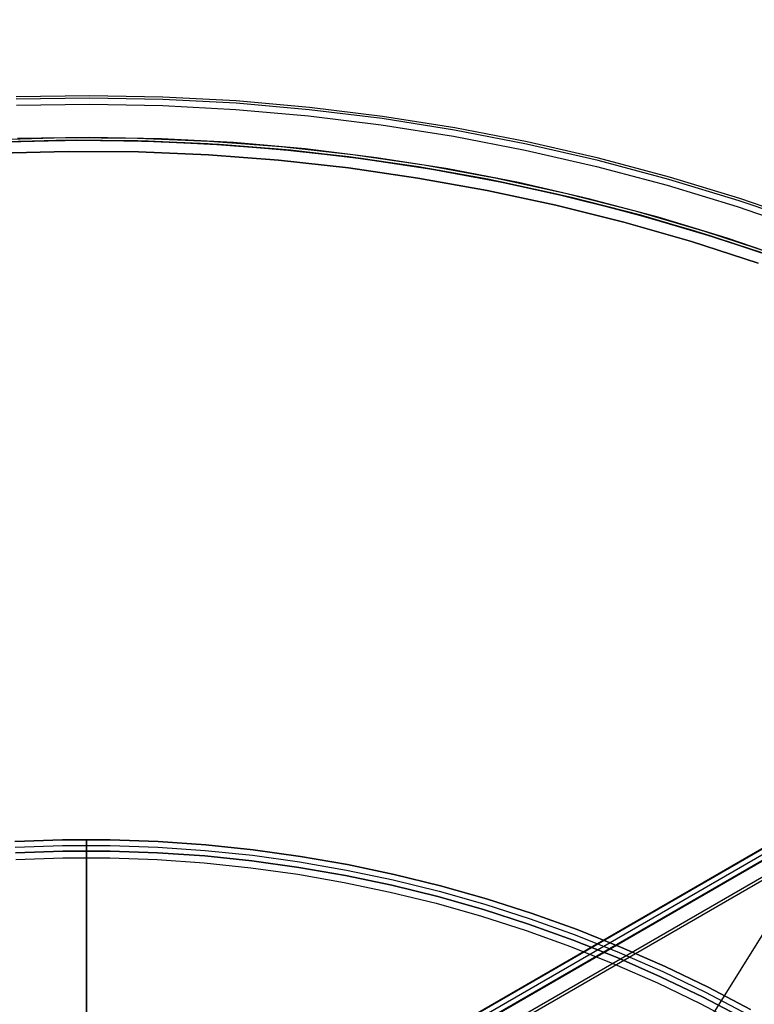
# Model space of a CAD drawing. Header units: millimetres. Extents: x 7986 to 9191, y -11326 to -10283.
# Tile 287 of 312: x 8584 to 8636, y -10578 to -10507. Entities that reach past the tile are written whole.
import ezdxf

# ---------------------------------------------------------------- set-up
doc = ezdxf.new("R2010")
doc.units = ezdxf.units.MM
doc.layers.add('BLANCO METALICO', color=7, linetype='Continuous', true_color=0xededed)
doc.layers.add('color', color=7, linetype='Continuous')
doc.layers.add('luz', color=7, linetype='Continuous')

msp = doc.modelspace()

# ---------------------------------------------------------------- linework, layer by layer
at = {"color": 7, "true_color": 0xffffff}
for p, q in [((9129.382, -10282.71, 25.615), (8583.786, -10597.71, 25.615)), ((8583.79, -10597.717, 26.444), (9129.386, -10282.717, 26.444)), ((9129.579, -10283.051, 23.91), (8583.983, -10598.051, 23.91)), ((9129.756, -10283.359, 26.815), (8584.16, -10598.359, 26.815)), ((9129.775, -10283.392, 22.205), (8584.179, -10598.392, 22.205)), ((8584.667, -10599.236, 21.43), (9130.263, -10284.236, 21.43)), ((9130.375, -10284.43, 21.456), (8584.779, -10599.43, 21.456))]:
    msp.add_line(p, q, dxfattribs=at)
at = {"layer": 'BLANCO METALICO'}
for p, q in [((8583.312, -10566.445, 143.581), (8586.745, -10566.326, 143.581)), ((8586.745, -10566.326, 141.965), (8583.312, -10566.445, 141.965)), ((8586.745, -10566.326, 140.465), (8583.312, -10566.445, 140.465)), ((8583.312, -10566.445, 142.773), (8586.745, -10566.326, 142.773)), ((8583.312, -10566.445, 141.215), (8586.745, -10566.326, 141.215)), ((8583.333, -10566.844, 143.581), (8586.752, -10566.726, 143.581)), ((8586.745, -10566.326, 143.581), (8590.18, -10566.326, 143.581)), ((8590.18, -10566.326, 141.965), (8586.745, -10566.326, 141.965)), ((8590.18, -10566.326, 140.465), (8586.745, -10566.326, 140.465)), ((8586.745, -10566.326, 142.773), (8590.18, -10566.326, 142.773)), ((8586.745, -10566.326, 141.215), (8590.18, -10566.326, 141.215)), ((8586.752, -10566.726, 143.581), (8590.173, -10566.726, 143.581)), ((8588.463, -10566.311, 141.965), (8588.463, -10566.311, 143.581)), ((8588.463, -10567.111, 143.581), (8588.463, -10566.311, 143.581)), ((8588.463, -10566.311, 141.965), (8588.463, -10566.311, 140.465)), ((8588.463, -10566.311, 140.465), (8588.463, -10566.312, 140.421)), ((8588.463, -10566.312, 140.421), (8588.463, -10566.314, 140.377)), ((8588.463, -10566.314, 140.377), (8588.463, -10566.318, 140.332)), ((8588.463, -10566.318, 140.332), (8588.463, -10566.323, 140.288)), ((8588.463, -10566.323, 140.288), (8588.463, -10566.33, 140.244)), ((8588.463, -10566.33, 140.244), (8588.463, -10566.338, 140.201)), ((8588.463, -10566.338, 140.201), (8588.463, -10566.348, 140.158)), ((8588.463, -10566.348, 140.158), (8588.463, -10566.359, 140.115)), ((8588.463, -10566.359, 140.115), (8588.463, -10566.372, 140.072)), ((8588.463, -10566.372, 140.072), (8588.463, -10566.386, 140.03)), ((8588.463, -10566.386, 140.03), (8588.463, -10566.402, 139.988)), ((8588.463, -10566.402, 139.988), (8588.463, -10566.419, 139.947)), ((8588.463, -10566.419, 139.947), (8588.463, -10566.437, 139.907)), ((8588.463, -10566.437, 139.907), (8588.463, -10566.457, 139.867)), ((8588.463, -10566.457, 139.867), (8588.463, -10566.478, 139.828)), ((8588.463, -10566.478, 139.828), (8588.463, -10566.5, 139.79)), ((8588.463, -10566.5, 139.79), (8588.463, -10566.524, 139.752)), ((8588.463, -10566.524, 139.752), (8588.463, -10566.549, 139.716)), ((8588.463, -10566.549, 139.716), (8588.463, -10566.575, 139.68)), ((8588.463, -10566.575, 139.68), (8588.463, -10566.603, 139.645)), ((8588.463, -10566.603, 139.645), (8588.463, -10566.631, 139.611)), ((8588.463, -10566.631, 139.611), (8588.463, -10566.661, 139.578)), ((8588.463, -10566.661, 139.578), (8588.463, -10566.692, 139.546)), ((8588.463, -10566.692, 139.546), (8588.463, -10566.724, 139.515)), ((8588.463, -10566.724, 139.515), (8588.463, -10566.757, 139.485)), ((8588.463, -10566.757, 139.485), (8588.463, -10566.791, 139.457)), ((8588.463, -10566.791, 139.457), (8588.463, -10566.826, 139.429)), ((8588.463, -10566.826, 139.429), (8588.463, -10566.862, 139.403)), ((8588.463, -10566.862, 139.403), (8588.463, -10566.898, 139.378)), ((8588.463, -10566.898, 139.378), (8588.463, -10566.936, 139.355)), ((8588.463, -10566.936, 139.355), (8588.463, -10566.974, 139.332)), ((8588.463, -10566.974, 139.332), (8588.463, -10567.013, 139.311)), ((8590.173, -10566.726, 143.581), (8593.592, -10566.844, 143.581)), ((8590.18, -10566.326, 143.581), (8593.613, -10566.445, 143.581)), ((8593.613, -10566.445, 141.965), (8590.18, -10566.326, 141.965)), ((8593.613, -10566.445, 140.465), (8590.18, -10566.326, 140.465)), ((8590.18, -10566.326, 142.773), (8593.613, -10566.445, 142.773)), ((8590.18, -10566.326, 141.215), (8593.613, -10566.445, 141.215)), ((8593.592, -10566.844, 143.581), (8597.005, -10567.08, 143.581)), ((8593.613, -10566.445, 143.581), (8597.04, -10566.682, 143.581)), ((8597.04, -10566.682, 141.965), (8593.613, -10566.445, 141.965)), ((8597.04, -10566.682, 140.465), (8593.613, -10566.445, 140.465)), ((8593.613, -10566.445, 142.773), (8597.04, -10566.682, 142.773)), ((8593.613, -10566.445, 141.215), (8597.04, -10566.682, 141.215)), ((8597.04, -10566.682, 143.581), (8600.456, -10567.037, 143.581)), ((8600.456, -10567.037, 141.965), (8597.04, -10566.682, 141.965)), ((8600.456, -10567.037, 140.465), (8597.04, -10566.682, 140.465)), ((8597.04, -10566.682, 142.773), (8600.456, -10567.037, 142.773)), ((8597.04, -10566.682, 141.215), (8600.456, -10567.037, 141.215)), ((8586.759, -10567.126, 143.581), (8583.354, -10567.244, 143.581)), ((8583.354, -10567.244, 141.965), (8586.759, -10567.126, 141.965)), ((8586.759, -10567.126, 142.773), (8583.354, -10567.244, 142.773)), ((8583.354, -10567.244, 140.465), (8586.759, -10567.126, 140.465)), ((8583.38, -10567.743, 139.165), (8586.768, -10567.626, 139.165)), ((8583.38, -10567.743, 139.965), (8586.768, -10567.626, 139.965)), ((8590.166, -10567.126, 143.581), (8586.759, -10567.126, 143.581)), ((8586.759, -10567.126, 141.965), (8590.166, -10567.126, 141.965)), ((8590.166, -10567.126, 142.773), (8586.759, -10567.126, 142.773)), ((8586.759, -10567.126, 140.465), (8590.166, -10567.126, 140.465)), ((8586.768, -10567.626, 139.165), (8590.158, -10567.626, 139.165)), ((8586.768, -10567.626, 139.965), (8590.158, -10567.626, 139.965)), ((8588.463, -10567.013, 139.311), (8588.463, -10567.053, 139.291)), ((8588.463, -10567.053, 139.291), (8588.463, -10567.093, 139.273)), ((8588.463, -10567.093, 139.273), (8588.463, -10567.134, 139.256)), ((8588.463, -10567.111, 141.965), (8588.463, -10567.111, 143.581)), ((8588.463, -10567.112, 140.448), (8588.463, -10567.111, 140.465)), ((8588.463, -10567.111, 140.465), (8588.463, -10567.111, 141.965)), ((8588.463, -10567.114, 140.414), (8588.463, -10567.112, 140.431)), ((8588.463, -10567.112, 140.431), (8588.463, -10567.112, 140.448)), ((8588.463, -10567.116, 140.397), (8588.463, -10567.114, 140.414)), ((8588.463, -10567.118, 140.38), (8588.463, -10567.116, 140.397)), ((8588.463, -10567.122, 140.364), (8588.463, -10567.118, 140.38)), ((8588.463, -10567.125, 140.347), (8588.463, -10567.122, 140.364)), ((8588.463, -10567.13, 140.33), (8588.463, -10567.125, 140.347)), ((8588.463, -10567.135, 140.314), (8588.463, -10567.13, 140.33)), ((8588.463, -10567.134, 139.256), (8588.463, -10567.176, 139.24)), ((8588.463, -10567.14, 140.298), (8588.463, -10567.135, 140.314)), ((8588.463, -10567.146, 140.282), (8588.463, -10567.14, 140.298)), ((8588.463, -10567.153, 140.266), (8588.463, -10567.146, 140.282)), ((8588.463, -10567.16, 140.251), (8588.463, -10567.153, 140.266)), ((8588.463, -10567.167, 140.235), (8588.463, -10567.16, 140.251)), ((8588.463, -10567.175, 140.22), (8588.463, -10567.167, 140.235)), ((8588.463, -10567.184, 140.206), (8588.463, -10567.175, 140.22)), ((8588.463, -10567.176, 139.24), (8588.463, -10567.218, 139.226)), ((8588.463, -10567.193, 140.191), (8588.463, -10567.184, 140.206)), ((8588.463, -10567.203, 140.177), (8588.463, -10567.193, 140.191)), ((8588.463, -10567.213, 140.163), (8588.463, -10567.203, 140.177)), ((8588.463, -10567.223, 140.15), (8588.463, -10567.213, 140.163)), ((8588.463, -10567.218, 139.226), (8588.463, -10567.26, 139.214)), ((8588.463, -10567.234, 140.137), (8588.463, -10567.223, 140.15)), ((8588.463, -10567.246, 140.124), (8588.463, -10567.234, 140.137)), ((8588.463, -10567.258, 140.112), (8588.463, -10567.246, 140.124)), ((8588.463, -10567.27, 140.1), (8588.463, -10567.258, 140.112)), ((8588.463, -10567.26, 139.214), (8588.463, -10567.303, 139.202)), ((8588.463, -10567.283, 140.088), (8588.463, -10567.27, 140.1)), ((8588.463, -10567.296, 140.077), (8588.463, -10567.283, 140.088)), ((8588.463, -10567.309, 140.067), (8588.463, -10567.296, 140.077)), ((8588.463, -10567.303, 139.202), (8588.463, -10567.347, 139.192)), ((8588.463, -10567.323, 140.057), (8588.463, -10567.309, 140.067)), ((8588.463, -10567.337, 140.047), (8588.463, -10567.323, 140.057)), ((8588.463, -10567.351, 140.038), (8588.463, -10567.337, 140.047)), ((8588.463, -10567.347, 139.192), (8588.463, -10567.39, 139.184)), ((8588.463, -10567.366, 140.029), (8588.463, -10567.351, 140.038)), ((8588.463, -10567.381, 140.021), (8588.463, -10567.366, 140.029)), ((8588.463, -10567.396, 140.014), (8588.463, -10567.381, 140.021)), ((8588.463, -10567.39, 139.184), (8588.463, -10567.434, 139.177)), ((8588.463, -10567.412, 140.007), (8588.463, -10567.396, 140.014)), ((8588.463, -10567.428, 140), (8588.463, -10567.412, 140.007)), ((8588.463, -10567.444, 139.994), (8588.463, -10567.428, 140)), ((8588.463, -10567.434, 139.177), (8588.463, -10567.478, 139.172)), ((8588.463, -10567.46, 139.989), (8588.463, -10567.444, 139.994)), ((8588.463, -10567.476, 139.984), (8588.463, -10567.46, 139.989)), ((8588.463, -10567.493, 139.98), (8588.463, -10567.476, 139.984)), ((8588.463, -10567.478, 139.172), (8588.463, -10567.523, 139.168)), ((8588.463, -10567.509, 139.976), (8588.463, -10567.493, 139.98)), ((8588.463, -10567.526, 139.973), (8588.463, -10567.509, 139.976)), ((8588.463, -10567.523, 139.168), (8588.463, -10567.567, 139.166)), ((8588.463, -10567.543, 139.97), (8588.463, -10567.526, 139.973)), ((8588.463, -10567.56, 139.968), (8588.463, -10567.543, 139.97)), ((8588.463, -10567.577, 139.966), (8588.463, -10567.56, 139.968)), ((8588.463, -10567.567, 139.166), (8588.463, -10567.611, 139.165)), ((8588.463, -10567.594, 139.966), (8588.463, -10567.577, 139.966)), ((8588.463, -10567.611, 139.965), (8588.463, -10567.594, 139.966)), ((8588.463, -10567.611, 139.165), (8588.463, -10640.311, 139.165)), ((8588.463, -10640.811, 139.965), (8588.463, -10567.611, 139.965)), ((8590.158, -10567.626, 139.165), (8593.546, -10567.743, 139.165)), ((8590.158, -10567.626, 139.965), (8593.546, -10567.743, 139.965)), ((8593.572, -10567.244, 143.581), (8590.166, -10567.126, 143.581)), ((8590.166, -10567.126, 141.965), (8593.572, -10567.244, 141.965)), ((8593.572, -10567.244, 142.773), (8590.166, -10567.126, 142.773)), ((8590.166, -10567.126, 140.465), (8593.572, -10567.244, 140.465)), ((8596.971, -10567.479, 143.581), (8593.572, -10567.244, 143.581)), ((8593.572, -10567.244, 141.965), (8596.971, -10567.479, 141.965)), ((8596.971, -10567.479, 142.773), (8593.572, -10567.244, 142.773)), ((8593.572, -10567.244, 140.465), (8596.971, -10567.479, 140.465)), ((8600.36, -10567.831, 143.581), (8596.971, -10567.479, 143.581)), ((8596.971, -10567.479, 141.965), (8600.36, -10567.831, 141.965)), ((8600.36, -10567.831, 142.773), (8596.971, -10567.479, 142.773)), ((8596.971, -10567.479, 140.465), (8600.36, -10567.831, 140.465)), ((8597.005, -10567.08, 143.581), (8600.408, -10567.434, 143.581)), ((8600.408, -10567.434, 143.581), (8603.796, -10567.905, 143.581)), ((8600.456, -10567.037, 143.581), (8603.858, -10567.51, 143.581)), ((8603.858, -10567.51, 141.965), (8600.456, -10567.037, 141.965)), ((8603.858, -10567.51, 140.465), (8600.456, -10567.037, 140.465)), ((8600.456, -10567.037, 142.773), (8603.858, -10567.51, 142.773)), ((8600.456, -10567.037, 141.215), (8603.858, -10567.51, 141.215)), ((8603.858, -10567.51, 143.581), (8607.242, -10568.099, 143.581)), ((8607.242, -10568.099, 141.965), (8603.858, -10567.51, 141.965)), ((8607.242, -10568.099, 140.465), (8603.858, -10567.51, 140.465)), ((8603.858, -10567.51, 142.773), (8607.242, -10568.099, 142.773)), ((8603.858, -10567.51, 141.215), (8607.242, -10568.099, 141.215)), ((8593.546, -10567.743, 139.165), (8596.928, -10567.977, 139.165)), ((8593.546, -10567.743, 139.965), (8596.928, -10567.977, 139.965)), ((8596.928, -10567.977, 139.165), (8600.299, -10568.327, 139.165)), ((8596.928, -10567.977, 139.965), (8600.299, -10568.327, 139.965)), ((8600.299, -10568.327, 139.165), (8603.657, -10568.794, 139.165)), ((8600.299, -10568.327, 139.965), (8603.657, -10568.794, 139.965)), ((8603.735, -10568.3, 143.581), (8600.36, -10567.831, 143.581)), ((8600.36, -10567.831, 141.965), (8603.735, -10568.3, 141.965)), ((8603.735, -10568.3, 142.773), (8600.36, -10567.831, 142.773)), ((8600.36, -10567.831, 140.465), (8603.735, -10568.3, 140.465)), ((8607.091, -10568.885, 143.581), (8603.735, -10568.3, 143.581)), ((8603.735, -10568.3, 141.965), (8607.091, -10568.885, 141.965)), ((8607.091, -10568.885, 142.773), (8603.735, -10568.3, 142.773)), ((8603.735, -10568.3, 140.465), (8607.091, -10568.885, 140.465)), ((8603.796, -10567.905, 143.581), (8607.167, -10568.492, 143.581)), ((8607.242, -10568.099, 143.581), (8610.604, -10568.806, 143.581)), ((8610.604, -10568.806, 141.965), (8607.242, -10568.099, 141.965)), ((8610.604, -10568.806, 140.465), (8607.242, -10568.099, 140.465)), ((8607.242, -10568.099, 142.773), (8610.604, -10568.806, 142.773)), ((8607.242, -10568.099, 141.215), (8610.604, -10568.806, 141.215)), ((8603.657, -10568.794, 139.165), (8606.997, -10569.376, 139.165)), ((8603.657, -10568.794, 139.965), (8606.997, -10569.376, 139.965)), ((8610.426, -10569.586, 143.581), (8607.091, -10568.885, 143.581)), ((8607.091, -10568.885, 141.965), (8610.426, -10569.586, 141.965)), ((8610.426, -10569.586, 142.773), (8607.091, -10568.885, 142.773)), ((8607.091, -10568.885, 140.465), (8610.426, -10569.586, 140.465)), ((8607.167, -10568.492, 143.581), (8610.515, -10569.196, 143.581)), ((8610.604, -10568.806, 143.581), (8613.939, -10569.628, 143.581)), ((8613.939, -10569.628, 141.965), (8610.604, -10568.806, 141.965)), ((8613.939, -10569.628, 140.465), (8610.604, -10568.806, 140.465)), ((8610.604, -10568.806, 142.773), (8613.939, -10569.628, 142.773)), ((8610.604, -10568.806, 141.215), (8613.939, -10569.628, 141.215)), ((8606.997, -10569.376, 139.165), (8610.314, -10570.073, 139.165)), ((8606.997, -10569.376, 139.965), (8610.314, -10570.073, 139.965)), ((8613.734, -10570.401, 143.581), (8610.426, -10569.586, 143.581)), ((8610.426, -10569.586, 141.965), (8613.734, -10570.401, 141.965)), ((8613.734, -10570.401, 142.773), (8610.426, -10569.586, 142.773)), ((8610.426, -10569.586, 140.465), (8613.734, -10570.401, 140.465)), ((8610.515, -10569.196, 143.581), (8613.836, -10570.015, 143.581)), ((8613.939, -10569.628, 143.581), (8617.243, -10570.565, 143.581)), ((8617.243, -10570.565, 141.965), (8613.939, -10569.628, 141.965)), ((8617.243, -10570.565, 140.465), (8613.939, -10569.628, 140.465)), ((8613.939, -10569.628, 142.773), (8617.243, -10570.565, 142.773)), ((8613.939, -10569.628, 141.215), (8617.243, -10570.565, 141.215)), ((8610.314, -10570.073, 139.165), (8613.606, -10570.885, 139.165)), ((8610.314, -10570.073, 139.965), (8613.606, -10570.885, 139.965)), ((8617.012, -10571.33, 143.581), (8613.734, -10570.401, 143.581)), ((8613.734, -10570.401, 141.965), (8617.012, -10571.33, 141.965)), ((8617.012, -10571.33, 142.773), (8613.734, -10570.401, 142.773)), ((8613.734, -10570.401, 140.465), (8617.012, -10571.33, 140.465)), ((8613.836, -10570.015, 143.581), (8617.128, -10570.947, 143.581)), ((8613.606, -10570.885, 139.165), (8616.867, -10571.809, 139.165)), ((8613.606, -10570.885, 139.965), (8616.867, -10571.809, 139.965)), ((8617.128, -10570.947, 143.581), (8620.385, -10571.993, 143.581)), ((8617.243, -10570.565, 143.581), (8620.514, -10571.615, 143.581)), ((8620.514, -10571.615, 141.965), (8617.243, -10570.565, 141.965)), ((8620.514, -10571.615, 140.465), (8617.243, -10570.565, 140.465)), ((8617.243, -10570.565, 142.773), (8620.514, -10571.615, 142.773)), ((8617.243, -10570.565, 141.215), (8620.514, -10571.615, 141.215)), ((8616.867, -10571.809, 139.165), (8620.095, -10572.845, 139.165)), ((8616.867, -10571.809, 139.965), (8620.095, -10572.845, 139.965)), ((8620.256, -10572.372, 143.581), (8617.012, -10571.33, 143.581)), ((8617.012, -10571.33, 141.965), (8620.256, -10572.372, 141.965)), ((8620.256, -10572.372, 142.773), (8617.012, -10571.33, 142.773)), ((8617.012, -10571.33, 140.465), (8620.256, -10572.372, 140.465)), ((8620.514, -10571.615, 143.581), (8623.746, -10572.777, 143.581)), ((8623.746, -10572.777, 141.965), (8620.514, -10571.615, 141.965)), ((8623.746, -10572.777, 140.465), (8620.514, -10571.615, 140.465)), ((8620.514, -10571.615, 142.773), (8623.746, -10572.777, 142.773)), ((8620.514, -10571.615, 141.215), (8623.746, -10572.777, 141.215)), ((8623.462, -10573.525, 143.581), (8620.256, -10572.372, 143.581)), ((8620.256, -10572.372, 141.965), (8623.462, -10573.525, 141.965)), ((8623.462, -10573.525, 142.773), (8620.256, -10572.372, 142.773)), ((8620.256, -10572.372, 140.465), (8623.462, -10573.525, 140.465)), ((8620.385, -10571.993, 143.581), (8623.604, -10573.151, 143.581)), ((8620.095, -10572.845, 139.165), (8623.285, -10573.993, 139.165)), ((8620.095, -10572.845, 139.965), (8623.285, -10573.993, 139.965)), ((8623.604, -10573.151, 143.581), (8626.781, -10574.419, 143.581)), ((8623.746, -10572.777, 143.581), (8626.936, -10574.05, 143.581)), ((8626.936, -10574.05, 141.965), (8623.746, -10572.777, 141.965)), ((8626.936, -10574.05, 140.465), (8623.746, -10572.777, 140.465)), ((8623.746, -10572.777, 142.773), (8626.936, -10574.05, 142.773)), ((8623.746, -10572.777, 141.215), (8626.936, -10574.05, 141.215)), ((8623.285, -10573.993, 139.165), (8626.433, -10575.249, 139.165)), ((8623.285, -10573.993, 139.965), (8626.433, -10575.249, 139.965)), ((8626.627, -10574.788, 143.581), (8623.462, -10573.525, 143.581)), ((8623.462, -10573.525, 141.965), (8626.627, -10574.788, 141.965)), ((8626.627, -10574.788, 142.773), (8623.462, -10573.525, 142.773)), ((8623.462, -10573.525, 140.465), (8626.627, -10574.788, 140.465)), ((8626.936, -10574.05, 143.581), (8630.08, -10575.433, 143.581)), ((8630.08, -10575.433, 141.965), (8626.936, -10574.05, 141.965)), ((8630.08, -10575.433, 140.465), (8626.936, -10574.05, 140.465)), ((8626.936, -10574.05, 142.773), (8630.08, -10575.433, 142.773)), ((8626.936, -10574.05, 141.215), (8630.08, -10575.433, 141.215)), ((8626.781, -10574.419, 143.581), (8629.913, -10575.796, 143.581)), ((8626.433, -10575.249, 139.165), (8629.537, -10576.614, 139.165)), ((8626.433, -10575.249, 139.965), (8629.537, -10576.614, 139.965)), ((8629.746, -10576.16, 143.581), (8626.627, -10574.788, 143.581)), ((8626.627, -10574.788, 141.965), (8629.746, -10576.16, 141.965)), ((8629.746, -10576.16, 142.773), (8626.627, -10574.788, 142.773)), ((8626.627, -10574.788, 140.465), (8629.746, -10576.16, 140.465)), ((8630.08, -10575.433, 143.581), (8633.175, -10576.923, 143.581)), ((8633.175, -10576.923, 141.965), (8630.08, -10575.433, 141.965)), ((8633.175, -10576.923, 140.465), (8630.08, -10575.433, 140.465)), ((8630.08, -10575.433, 142.773), (8633.175, -10576.923, 142.773)), ((8630.08, -10575.433, 141.215), (8633.175, -10576.923, 141.215)), ((8632.816, -10577.638, 143.581), (8629.746, -10576.16, 143.581)), ((8629.746, -10576.16, 141.965), (8632.816, -10577.638, 141.965)), ((8632.816, -10577.638, 142.773), (8629.746, -10576.16, 142.773)), ((8629.746, -10576.16, 140.465), (8632.816, -10577.638, 140.465)), ((8629.913, -10575.796, 143.581), (8632.995, -10577.281, 143.581)), ((8629.537, -10576.614, 139.165), (8632.591, -10578.085, 139.165)), ((8629.537, -10576.614, 139.965), (8632.591, -10578.085, 139.965)), ((8632.995, -10577.281, 143.581), (8636.025, -10578.871, 143.581)), ((8633.175, -10576.923, 143.581), (8636.216, -10578.52, 143.581)), ((8636.216, -10578.52, 141.965), (8633.175, -10576.923, 141.965)), ((8636.216, -10578.52, 140.465), (8633.175, -10576.923, 140.465)), ((8633.175, -10576.923, 142.773), (8636.216, -10578.52, 142.773)), ((8633.175, -10576.923, 141.215), (8636.216, -10578.52, 141.215)), ((8632.591, -10578.085, 139.165), (8635.593, -10579.66, 139.165)), ((8632.591, -10578.085, 139.965), (8635.593, -10579.66, 139.965)), ((8635.833, -10579.221, 143.581), (8632.816, -10577.638, 143.581)), ((8632.816, -10577.638, 141.965), (8635.833, -10579.221, 141.965)), ((8635.833, -10579.221, 142.773), (8632.816, -10577.638, 142.773)), ((8632.816, -10577.638, 140.465), (8635.833, -10579.221, 140.465))]:
    msp.add_line(p, q, dxfattribs=at)
at = {"layer": 'color', "color": 254, "true_color": 0xcad1ee}
for p, q in [((8588.69, -10512.811, -37.401), (8583.409, -10512.895, -37.401)), ((8588.69, -10512.811, -61.741), (8583.409, -10512.895, -61.741)), ((8588.69, -10512.811, -61.741), (8583.409, -10512.895, -61.741)), ((8588.69, -10512.811, -37.401), (8583.409, -10512.895, -37.401)), ((8588.69, -10512.811, -49.571), (8583.409, -10512.895, -49.571)), ((8588.689, -10512.977, -36.85), (8583.414, -10513.06, -36.85)), ((8593.964, -10513.076, -36.85), (8588.689, -10512.977, -36.85)), ((8593.97, -10512.91, -37.401), (8588.69, -10512.811, -37.401)), ((8593.97, -10512.91, -61.741), (8588.69, -10512.811, -61.741)), ((8593.97, -10512.91, -61.741), (8588.69, -10512.811, -61.741)), ((8593.97, -10512.91, -37.401), (8588.69, -10512.811, -37.401)), ((8593.97, -10512.91, -49.571), (8588.69, -10512.811, -49.571)), ((8599.233, -10513.357, -36.85), (8593.964, -10513.076, -36.85)), ((8599.245, -10513.192, -37.401), (8593.97, -10512.91, -37.401)), ((8599.245, -10513.192, -61.741), (8593.97, -10512.91, -61.741)), ((8599.245, -10513.192, -61.741), (8593.97, -10512.91, -61.741)), ((8599.245, -10513.192, -37.401), (8593.97, -10512.91, -37.401)), ((8599.245, -10513.192, -49.571), (8593.97, -10512.91, -49.571)), ((8583.429, -10513.502, -36.481), (8588.689, -10513.419, -36.481)), ((8583.429, -10513.502, -36.481), (8588.689, -10513.419, -36.481)), ((8588.689, -10513.419, -36.481), (8593.949, -10513.518, -36.481)), ((8588.689, -10513.419, -36.481), (8593.949, -10513.518, -36.481)), ((8593.949, -10513.518, -36.481), (8599.202, -10513.798, -36.481)), ((8593.949, -10513.518, -36.481), (8599.202, -10513.798, -36.481)), ((8599.202, -10513.798, -36.481), (8604.442, -10514.259, -36.481)), ((8599.202, -10513.798, -36.481), (8604.442, -10514.259, -36.481)), ((8604.489, -10513.819, -36.85), (8599.233, -10513.357, -36.85)), ((8604.506, -10513.655, -37.401), (8599.245, -10513.192, -37.401)), ((8604.506, -10513.655, -61.741), (8599.245, -10513.192, -61.741)), ((8604.506, -10513.655, -61.741), (8599.245, -10513.192, -61.741)), ((8604.506, -10513.655, -37.401), (8599.245, -10513.192, -37.401)), ((8604.506, -10513.655, -49.571), (8599.245, -10513.192, -49.571)), ((8609.725, -10514.463, -36.85), (8604.489, -10513.819, -36.85)), ((8609.748, -10514.299, -37.401), (8604.506, -10513.655, -37.401)), ((8609.748, -10514.299, -61.741), (8604.506, -10513.655, -61.741)), ((8609.748, -10514.299, -61.741), (8604.506, -10513.655, -61.741)), ((8609.748, -10514.299, -37.401), (8604.506, -10513.655, -37.401)), ((8609.748, -10514.299, -49.571), (8604.506, -10513.655, -49.571)), ((8604.442, -10514.259, -36.481), (8609.664, -10514.901, -36.481)), ((8604.442, -10514.259, -36.481), (8609.664, -10514.901, -36.481)), ((8614.937, -10515.287, -36.85), (8609.725, -10514.463, -36.85)), ((8614.965, -10515.124, -37.401), (8609.748, -10514.299, -37.401)), ((8614.965, -10515.124, -61.741), (8609.748, -10514.299, -61.741)), ((8614.965, -10515.124, -61.741), (8609.748, -10514.299, -61.741)), ((8614.965, -10515.124, -37.401), (8609.748, -10514.299, -37.401)), ((8614.965, -10515.124, -49.571), (8609.748, -10514.299, -49.571)), ((8609.664, -10514.901, -36.481), (8614.86, -10515.723, -36.481)), ((8609.664, -10514.901, -36.481), (8614.86, -10515.723, -36.481)), ((8620.116, -10516.291, -36.85), (8614.937, -10515.287, -36.85)), ((8620.151, -10516.129, -37.401), (8614.965, -10515.124, -37.401)), ((8620.151, -10516.129, -61.741), (8614.965, -10515.124, -61.741)), ((8620.151, -10516.129, -61.741), (8614.965, -10515.124, -61.741)), ((8620.151, -10516.129, -37.401), (8614.965, -10515.124, -37.401)), ((8620.151, -10516.129, -49.571), (8614.965, -10515.124, -49.571)), ((8581.774, -10515.96, -56.541), (8586.953, -10515.819, -56.541)), ((8581.774, -10515.96, -59.141), (8586.953, -10515.819, -59.141)), ((8581.774, -10515.96, -56.541), (8586.953, -10515.819, -56.541)), ((8588.685, -10515.811, -61.741), (8583.508, -10515.893, -61.741)), ((8588.685, -10515.811, -61.741), (8583.508, -10515.893, -61.741)), ((8586.953, -10515.819, -56.541), (8592.134, -10515.856, -56.541)), ((8586.953, -10515.819, -59.141), (8592.134, -10515.856, -59.141)), ((8586.953, -10515.819, -56.541), (8592.134, -10515.856, -56.541)), ((8593.862, -10515.908, -61.741), (8588.685, -10515.811, -61.741)), ((8593.862, -10515.908, -61.741), (8588.685, -10515.811, -61.741)), ((8592.134, -10515.856, -56.541), (8597.311, -10516.072, -56.541)), ((8592.134, -10515.856, -59.141), (8597.311, -10516.072, -59.141)), ((8592.134, -10515.856, -56.541), (8597.311, -10516.072, -56.541)), ((8599.033, -10516.184, -61.741), (8593.862, -10515.908, -61.741)), ((8599.033, -10516.184, -61.741), (8593.862, -10515.908, -61.741)), ((8614.86, -10515.723, -36.481), (8620.025, -10516.723, -36.481)), ((8614.86, -10515.723, -36.481), (8620.025, -10516.723, -36.481)), ((8597.311, -10516.072, -56.541), (8602.477, -10516.467, -56.541)), ((8597.311, -10516.072, -59.141), (8602.477, -10516.467, -59.141)), ((8597.311, -10516.072, -56.541), (8602.477, -10516.467, -56.541)), ((8604.192, -10516.638, -61.741), (8599.033, -10516.184, -61.741)), ((8604.192, -10516.638, -61.741), (8599.033, -10516.184, -61.741)), ((8602.477, -10516.467, -56.541), (8607.626, -10517.04, -56.541)), ((8602.477, -10516.467, -59.141), (8607.626, -10517.04, -59.141)), ((8602.477, -10516.467, -56.541), (8607.626, -10517.04, -56.541)), ((8609.331, -10517.27, -61.741), (8604.192, -10516.638, -61.741)), ((8609.331, -10517.27, -61.741), (8604.192, -10516.638, -61.741)), ((8625.258, -10517.472, -36.85), (8620.116, -10516.291, -36.85)), ((8625.298, -10517.312, -37.401), (8620.151, -10516.129, -37.401)), ((8625.298, -10517.312, -61.741), (8620.151, -10516.129, -61.741)), ((8625.298, -10517.312, -61.741), (8620.151, -10516.129, -61.741)), ((8625.298, -10517.312, -37.401), (8620.151, -10516.129, -37.401)), ((8625.298, -10517.312, -49.571), (8620.151, -10516.129, -49.571)), ((8587.155, -10516.817, -37.21), (8582.106, -10516.947, -37.21)), ((8587.155, -10516.817, -56.541), (8582.106, -10516.947, -56.541)), ((8582.106, -10516.947, -46.875), (8587.155, -10516.817, -46.875)), ((8587.155, -10516.817, -56.541), (8582.106, -10516.947, -56.541)), ((8587.155, -10516.817, -37.21), (8582.106, -10516.947, -37.21)), ((8592.205, -10516.858, -37.21), (8587.155, -10516.817, -37.21)), ((8592.205, -10516.858, -56.541), (8587.155, -10516.817, -56.541)), ((8587.155, -10516.817, -46.875), (8592.205, -10516.858, -46.875)), ((8592.205, -10516.858, -56.541), (8587.155, -10516.817, -56.541)), ((8592.205, -10516.858, -37.21), (8587.155, -10516.817, -37.21)), ((8597.252, -10517.071, -37.21), (8592.205, -10516.858, -37.21)), ((8597.252, -10517.071, -56.541), (8592.205, -10516.858, -56.541)), ((8592.205, -10516.858, -46.875), (8597.252, -10517.071, -46.875)), ((8597.252, -10517.071, -56.541), (8592.205, -10516.858, -56.541)), ((8597.252, -10517.071, -37.21), (8592.205, -10516.858, -37.21)), ((8602.288, -10517.454, -37.21), (8597.252, -10517.071, -37.21)), ((8602.288, -10517.454, -56.541), (8597.252, -10517.071, -56.541)), ((8597.252, -10517.071, -46.875), (8602.288, -10517.454, -46.875)), ((8602.288, -10517.454, -56.541), (8597.252, -10517.071, -56.541)), ((8602.288, -10517.454, -37.21), (8597.252, -10517.071, -37.21)), ((8607.626, -10517.04, -56.541), (8612.753, -10517.791, -56.541)), ((8607.626, -10517.04, -59.141), (8612.753, -10517.791, -59.141)), ((8607.626, -10517.04, -56.541), (8612.753, -10517.791, -56.541)), ((8614.446, -10518.079, -61.741), (8609.331, -10517.27, -61.741)), ((8614.446, -10518.079, -61.741), (8609.331, -10517.27, -61.741)), ((8620.025, -10516.723, -36.481), (8625.152, -10517.902, -36.481)), ((8620.025, -10516.723, -36.481), (8625.152, -10517.902, -36.481)), ((8630.402, -10518.671, -37.401), (8625.298, -10517.312, -37.401)), ((8630.402, -10518.671, -61.741), (8625.298, -10517.312, -61.741)), ((8630.402, -10518.671, -61.741), (8625.298, -10517.312, -61.741)), ((8630.402, -10518.671, -37.401), (8625.298, -10517.312, -37.401)), ((8630.402, -10518.671, -49.571), (8625.298, -10517.312, -49.571)), ((8607.308, -10518.008, -37.21), (8602.288, -10517.454, -37.21)), ((8607.308, -10518.008, -56.541), (8602.288, -10517.454, -56.541)), ((8602.288, -10517.454, -46.875), (8607.308, -10518.008, -46.875)), ((8607.308, -10518.008, -56.541), (8602.288, -10517.454, -56.541)), ((8607.308, -10518.008, -37.21), (8602.288, -10517.454, -37.21)), ((8612.307, -10518.731, -37.21), (8607.308, -10518.008, -37.21)), ((8612.307, -10518.731, -56.541), (8607.308, -10518.008, -56.541)), ((8607.308, -10518.008, -46.875), (8612.307, -10518.731, -46.875)), ((8612.307, -10518.731, -56.541), (8607.308, -10518.008, -56.541)), ((8612.307, -10518.731, -37.21), (8607.308, -10518.008, -37.21)), ((8612.753, -10517.791, -56.541), (8617.85, -10518.718, -56.541)), ((8612.753, -10517.791, -59.141), (8617.85, -10518.718, -59.141)), ((8612.753, -10517.791, -56.541), (8617.85, -10518.718, -56.541)), ((8619.529, -10519.064, -61.741), (8614.446, -10518.079, -61.741)), ((8619.529, -10519.064, -61.741), (8614.446, -10518.079, -61.741)), ((8625.152, -10517.902, -36.481), (8630.235, -10519.256, -36.481)), ((8625.152, -10517.902, -36.481), (8630.235, -10519.256, -36.481)), ((8630.357, -10518.831, -36.85), (8625.258, -10517.472, -36.85)), ((8617.279, -10519.624, -37.21), (8612.307, -10518.731, -37.21)), ((8617.279, -10519.624, -56.541), (8612.307, -10518.731, -56.541)), ((8612.307, -10518.731, -46.875), (8617.279, -10519.624, -46.875)), ((8617.279, -10519.624, -56.541), (8612.307, -10518.731, -56.541)), ((8617.279, -10519.624, -37.21), (8612.307, -10518.731, -37.21)), ((8617.85, -10518.718, -56.541), (8622.913, -10519.821, -56.541)), ((8617.85, -10518.718, -59.141), (8622.913, -10519.821, -59.141)), ((8617.85, -10518.718, -56.541), (8622.913, -10519.821, -56.541)), ((8635.405, -10520.364, -36.85), (8630.357, -10518.831, -36.85)), ((8635.456, -10520.207, -37.401), (8630.402, -10518.671, -37.401)), ((8635.456, -10520.207, -61.741), (8630.402, -10518.671, -61.741)), ((8635.456, -10520.207, -61.741), (8630.402, -10518.671, -61.741)), ((8635.456, -10520.207, -37.401), (8630.402, -10518.671, -37.401)), ((8635.456, -10520.207, -49.571), (8630.402, -10518.671, -49.571)), ((8624.576, -10520.223, -61.741), (8619.529, -10519.064, -61.741)), ((8624.576, -10520.223, -61.741), (8619.529, -10519.064, -61.741)), ((8630.235, -10519.256, -36.481), (8635.269, -10520.785, -36.481)), ((8630.235, -10519.256, -36.481), (8635.269, -10520.785, -36.481)), ((8622.217, -10520.685, -37.21), (8617.279, -10519.624, -37.21)), ((8622.217, -10520.685, -56.541), (8617.279, -10519.624, -56.541)), ((8617.279, -10519.624, -46.875), (8622.217, -10520.685, -46.875)), ((8622.217, -10520.685, -56.541), (8617.279, -10519.624, -56.541)), ((8622.217, -10520.685, -37.21), (8617.279, -10519.624, -37.21)), ((8622.913, -10519.821, -56.541), (8627.934, -10521.098, -56.541)), ((8622.913, -10519.821, -59.141), (8627.934, -10521.098, -59.141)), ((8622.913, -10519.821, -56.541), (8627.934, -10521.098, -56.541)), ((8629.58, -10521.557, -61.741), (8624.576, -10520.223, -61.741)), ((8629.58, -10521.557, -61.741), (8624.576, -10520.223, -61.741)), ((8640.453, -10521.915, -37.401), (8635.456, -10520.207, -37.401)), ((8640.453, -10521.915, -61.741), (8635.456, -10520.207, -61.741)), ((8640.453, -10521.915, -61.741), (8635.456, -10520.207, -61.741)), ((8640.453, -10521.915, -37.401), (8635.456, -10520.207, -37.401)), ((8640.453, -10521.915, -49.571), (8635.456, -10520.207, -49.571)), ((8627.116, -10521.912, -37.21), (8622.217, -10520.685, -37.21)), ((8627.116, -10521.912, -56.541), (8622.217, -10520.685, -56.541)), ((8622.217, -10520.685, -46.875), (8627.116, -10521.912, -46.875)), ((8627.116, -10521.912, -56.541), (8622.217, -10520.685, -56.541)), ((8627.116, -10521.912, -37.21), (8622.217, -10520.685, -37.21)), ((8635.269, -10520.785, -36.481), (8640.247, -10522.487, -36.481)), ((8635.269, -10520.785, -36.481), (8640.247, -10522.487, -36.481)), ((8640.397, -10522.071, -36.85), (8635.405, -10520.364, -36.85)), ((8627.934, -10521.098, -56.541), (8632.909, -10522.547, -56.541)), ((8627.934, -10521.098, -59.141), (8632.909, -10522.547, -59.141)), ((8627.934, -10521.098, -56.541), (8632.909, -10522.547, -56.541)), ((8634.534, -10523.062, -61.741), (8629.58, -10521.557, -61.741)), ((8634.534, -10523.062, -61.741), (8629.58, -10521.557, -61.741)), ((8631.971, -10523.305, -37.21), (8627.116, -10521.912, -37.21)), ((8631.971, -10523.305, -56.541), (8627.116, -10521.912, -56.541)), ((8627.116, -10521.912, -46.875), (8631.971, -10523.305, -46.875)), ((8631.971, -10523.305, -56.541), (8627.116, -10521.912, -56.541)), ((8631.971, -10523.305, -37.21), (8627.116, -10521.912, -37.21)), ((8632.909, -10522.547, -56.541), (8637.83, -10524.168, -56.541)), ((8632.909, -10522.547, -59.141), (8637.83, -10524.168, -59.141)), ((8632.909, -10522.547, -56.541), (8637.83, -10524.168, -56.541)), ((8639.434, -10524.737, -61.741), (8634.534, -10523.062, -61.741)), ((8639.434, -10524.737, -61.741), (8634.534, -10523.062, -61.741)), ((8636.776, -10524.861, -37.21), (8631.971, -10523.305, -37.21)), ((8636.776, -10524.861, -56.541), (8631.971, -10523.305, -56.541)), ((8631.971, -10523.305, -46.875), (8636.776, -10524.861, -46.875)), ((8636.776, -10524.861, -56.541), (8631.971, -10523.305, -56.541)), ((8636.776, -10524.861, -37.21), (8631.971, -10523.305, -37.21))]:
    msp.add_line(p, q, dxfattribs=at)
at = {"layer": 'luz', "color": 254, "true_color": 0xcad1ee}
for p, q in [((8582.025, -10516.15, -56.991), (8587.094, -10516.017, -56.991)), ((8587.094, -10516.017, -57.741), (8582.025, -10516.15, -57.741)), ((8587.763, -10516.013, -58.491), (8582.633, -10516.125, -58.491)), ((8582.633, -10516.125, -58.491), (8587.763, -10516.013, -58.491)), ((8583.545, -10516.092, -59.991), (8588.614, -10516.011, -59.991)), ((8583.545, -10516.092, -59.241), (8588.614, -10516.011, -59.241)), ((8587.094, -10516.017, -56.991), (8592.165, -10516.057, -56.991)), ((8592.165, -10516.057, -57.741), (8587.094, -10516.017, -57.741)), ((8592.894, -10516.077, -58.491), (8587.763, -10516.013, -58.491)), ((8587.763, -10516.013, -58.491), (8592.894, -10516.077, -58.491)), ((8588.614, -10516.011, -59.991), (8593.684, -10516.102, -59.991)), ((8588.614, -10516.011, -59.241), (8593.684, -10516.102, -59.241)), ((8592.165, -10516.057, -56.991), (8597.231, -10516.268, -56.991)), ((8597.231, -10516.268, -57.741), (8592.165, -10516.057, -57.741)), ((8598.02, -10516.316, -58.491), (8592.894, -10516.077, -58.491)), ((8592.894, -10516.077, -58.491), (8598.02, -10516.316, -58.491)), ((8593.684, -10516.102, -59.991), (8598.748, -10516.365, -59.991)), ((8593.684, -10516.102, -59.241), (8598.748, -10516.365, -59.241)), ((8597.231, -10516.268, -56.991), (8602.287, -10516.65, -56.991)), ((8602.287, -10516.65, -57.741), (8597.231, -10516.268, -57.741)), ((8603.134, -10516.731, -58.491), (8598.02, -10516.316, -58.491)), ((8598.02, -10516.316, -58.491), (8603.134, -10516.731, -58.491)), ((8598.748, -10516.365, -59.991), (8603.8, -10516.798, -59.991)), ((8598.748, -10516.365, -59.241), (8603.8, -10516.798, -59.241)), ((8602.287, -10516.65, -56.991), (8607.327, -10517.204, -56.991)), ((8607.327, -10517.204, -57.741), (8602.287, -10516.65, -57.741)), ((8608.232, -10517.321, -58.491), (8603.134, -10516.731, -58.491)), ((8603.134, -10516.731, -58.491), (8608.232, -10517.321, -58.491)), ((8603.8, -10516.798, -59.991), (8608.834, -10517.403, -59.991)), ((8603.8, -10516.798, -59.241), (8608.834, -10517.403, -59.241)), ((8607.327, -10517.204, -56.991), (8612.346, -10517.927, -56.991)), ((8612.346, -10517.927, -57.741), (8607.327, -10517.204, -57.741)), ((8613.306, -10518.086, -58.491), (8608.232, -10517.321, -58.491)), ((8608.232, -10517.321, -58.491), (8613.306, -10518.086, -58.491)), ((8608.834, -10517.403, -59.991), (8613.845, -10518.177, -59.991)), ((8608.834, -10517.403, -59.241), (8613.845, -10518.177, -59.241)), ((8612.346, -10517.927, -56.991), (8617.337, -10518.82, -56.991)), ((8617.337, -10518.82, -57.741), (8612.346, -10517.927, -57.741)), ((8618.351, -10519.023, -58.491), (8613.306, -10518.086, -58.491)), ((8613.306, -10518.086, -58.491), (8618.351, -10519.023, -58.491)), ((8613.845, -10518.177, -59.991), (8618.827, -10519.121, -59.991)), ((8613.845, -10518.177, -59.241), (8618.827, -10519.121, -59.241)), ((8617.337, -10518.82, -56.991), (8622.295, -10519.882, -56.991)), ((8622.295, -10519.882, -57.741), (8617.337, -10518.82, -57.741)), ((8623.361, -10520.133, -58.491), (8618.351, -10519.023, -58.491)), ((8618.351, -10519.023, -58.491), (8623.361, -10520.133, -58.491)), ((8618.827, -10519.121, -59.991), (8623.775, -10520.233, -59.991)), ((8618.827, -10519.121, -59.241), (8623.775, -10520.233, -59.241)), ((8622.295, -10519.882, -56.991), (8627.215, -10521.11, -56.991)), ((8627.215, -10521.11, -57.741), (8622.295, -10519.882, -57.741)), ((8628.33, -10521.414, -58.491), (8623.361, -10520.133, -58.491)), ((8623.361, -10520.133, -58.491), (8628.33, -10521.414, -58.491)), ((8623.775, -10520.233, -59.991), (8628.681, -10521.511, -59.991)), ((8623.775, -10520.233, -59.241), (8628.681, -10521.511, -59.241)), ((8627.215, -10521.11, -56.991), (8632.09, -10522.505, -56.991)), ((8632.09, -10522.505, -57.741), (8627.215, -10521.11, -57.741)), ((8633.252, -10522.864, -58.491), (8628.33, -10521.414, -58.491)), ((8628.33, -10521.414, -58.491), (8633.252, -10522.864, -58.491)), ((8628.681, -10521.511, -59.991), (8633.542, -10522.955, -59.991)), ((8628.681, -10521.511, -59.241), (8633.542, -10522.955, -59.241)), ((8632.09, -10522.505, -56.991), (8636.915, -10524.063, -56.991)), ((8636.915, -10524.063, -57.741), (8632.09, -10522.505, -57.741)), ((8638.122, -10524.482, -58.491), (8633.252, -10522.864, -58.491)), ((8633.252, -10522.864, -58.491), (8638.122, -10524.482, -58.491)), ((8633.542, -10522.955, -59.991), (8638.351, -10524.562, -59.991)), ((8633.542, -10522.955, -59.241), (8638.351, -10524.562, -59.241)), ((8661.809, -10533.536, -59.991), (8501.738, -10789.728, -59.991)), ((8661.809, -10533.536, -58.491), (8501.738, -10789.728, -58.491))]:
    msp.add_line(p, q, dxfattribs=at)

doc.saveas('drawing.dxf')
